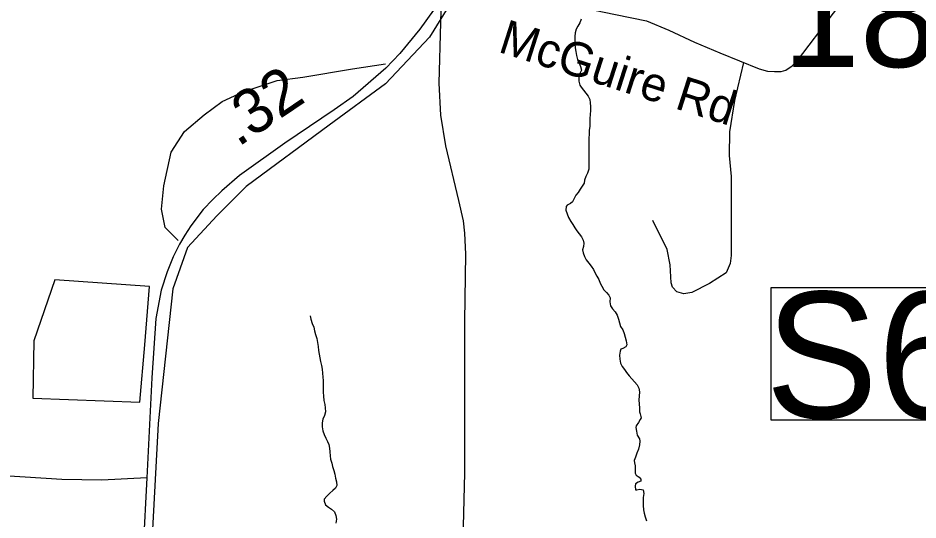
# Model space of a CAD drawing. Extents: x 1662474 to 1856135, y 779280 to 917889.
# Drawn here: x 1699030 to 1701530, y 858292 to 859687 of the extents above; entities that cross this region are included whole.
import ezdxf

# ---------------------------------------------------------------- set-up
doc = ezdxf.new("R2010")
doc.units = 0
for name, color, linetype in [('Cogo Default Point CELL', 7, 'Continuous'), ('Default', 7, 'Continuous'), ('Exist Boundary Political City Limit New', 7, 'Continuous'), ('Exist Hydrographic Creek Single Shore', 7, 'Continuous'), ('Exist Road Non-System Type 51', 7, 'Continuous'), ('Exist Road Primary Interstate Structure Ovrhead Sign CELL', 7, 'Continuous'), ('Exist Road Secondary Type 51 Attributed', 7, 'Continuous'), ('Exist Road Secondary Type 51 Label', 7, 'Continuous'), ('Map Preparation Boundary City Limit Buffer Line', 7, 'Continuous'), ('Prop DGN Element Guardrail', 7, 'Continuous')]:
    doc.layers.add(name, color=color, linetype=linetype)

msp = doc.modelspace()

# ---------------------------------------------------------------- linework, layer by layer
at = {"layer": 'Default'}
msp.add_lwpolyline([(1699071.4, 858630.3), (1699368.4, 858619.7), (1699381.8, 858778.8), (1699395, 858940.6), (1699132.4, 858959.2), (1699074, 858789.4), (1699071.4, 858630.3)], dxfattribs=at)
at = {"layer": 'Exist Boundary Political City Limit New'}
msp.add_lwpolyline([(1700478.2, 860128.8), (1700172.8, 859633.1), (1700050.5, 859504.1), (1699894.4, 859388.7), (1699663.5, 859218.9), (1699582, 859137.4), (1699500.5, 859049.2), (1699459.8, 858933.8), (1699419, 858560.3), (1699398.6, 858180.1), (1699364.8, 857507.8), (1697993.1, 857745.5)], dxfattribs=at)
at = {"layer": 'Exist Hydrographic Creek Single Shore'}
for points in [[(1700593.9, 859683.6), (1700590.1, 859673.1), (1700584.9, 859663.9), (1700580.8, 859655.5), (1700577.9, 859645.2), (1700576.8, 859635.1), (1700576.8, 859625.1), (1700577, 859614.1), (1700577.6, 859603.8), (1700579.4, 859593.1), (1700581.5, 859582.8), (1700584.4, 859571.6), (1700588.9, 859561.1), (1700592.8, 859551.6), (1700595.6, 859541.4), (1700590.8, 859532.2), (1700587.5, 859522.2), (1700587.8, 859511.2), (1700591, 859500.1), (1700593.9, 859494.6), (1700600.4, 859486.5), (1700607.5, 859477.8), (1700614, 859469.4), (1700618.5, 859460.2), (1700619.5, 859450.8), (1700619.9, 859440.3), (1700619.9, 859429.3), (1700619, 859418.5), (1700618.5, 859407.5), (1700618.2, 859396.8), (1700618, 859385.7), (1700616.9, 859374.2), (1700616.1, 859363.9), (1700615.6, 859352.9), (1700615.4, 859342.9), (1700615.6, 859267.1), (1700612.2, 859255.8), (1700607.2, 859246.1), (1700603.9, 859236.1), (1700602.5, 859228.2), (1700596.8, 859219.6), (1700591.8, 859210.9), (1700586.2, 859201.5), (1700579.1, 859194.6), (1700574.4, 859185.4), (1700569.8, 859175.5), (1700564.8, 859171.3), (1700555.2, 859166.3), (1700552.4, 859162.9), (1700552.1, 859152.4), (1700555.2, 859142.2), (1700559.5, 859132.4), (1700565.2, 859121.7), (1700571, 859112.8), (1700576.5, 859103.9), (1700582.2, 859095.4), (1700588.6, 859086.8), (1700594.9, 859078.4), (1700599.9, 859069.4), (1700602, 859060.8), (1700600.4, 859051.9), (1700597.5, 859042.4), (1700599.4, 859033.8), (1700603.9, 859024.1), (1700608.5, 859014.9), (1700615.6, 859005.9), (1700622.1, 858996.8), (1700628.2, 858988.4), (1700632.6, 858980), (1700637.9, 858969.8), (1700642.9, 858960.3), (1700647.4, 858950.1), (1700651.6, 858941.6), (1700657.4, 858931.9), (1700664.5, 858924.3), (1700671, 858916.7), (1700674.4, 858909.4), (1700673.9, 858898.6), (1700675.8, 858887.1), (1700681.2, 858878.9), (1700688.6, 858870.5), (1700693.9, 858861.1), (1700698.2, 858849.8), (1700700.4, 858840.1), (1700703.8, 858829.3), (1700709.6, 858820.7), (1700714, 858810.2), (1700716.4, 858799.7), (1700719.5, 858789.4), (1700720.9, 858778.7), (1700718.2, 858772.9), (1700709.9, 858768.4), (1700704.9, 858766.6), (1700702.5, 858761.1), (1700701.1, 858750.3), (1700702, 858739.3), (1700703.5, 858728.2), (1700708.2, 858718.3), (1700714.2, 858710.4), (1700720.6, 858701.5)], [(1699841.4, 858859.5), (1699843.5, 858850.3), (1699847.4, 858838.2), (1699851.4, 858827.8), (1699853.8, 858817.2), (1699856.6, 858807), (1699860, 858796.5), (1699861.9, 858785.5), (1699863.5, 858774.2), (1699864.8, 858763.2), (1699866.9, 858752.7), (1699868.1, 858742.2), (1699870.5, 858732.5), (1699873.4, 858721.7), (1699875.2, 858710.7), (1699876, 858700.2), (1699876.9, 858688.9), (1699877.6, 858680), (1699877.9, 858668.7), (1699877.9, 858658.2), (1699877.9, 858647.4), (1699878.4, 858636.2), (1699879.8, 858624.4), (1699881.8, 858613.3), (1699883.6, 858603.9), (1699883.9, 858592.9), (1699881.5, 858582.1), (1699877.1, 858572.6), (1699874.8, 858561.9), (1699875, 858550.6), (1699876.9, 858539.6), (1699880.2, 858530.1), (1699885.2, 858519.9), (1699890, 858510.2), (1699893.4, 858501.8), (1699895.2, 858491.3), (1699896.2, 858481.1), (1699897.2, 858470.8), (1699898.4, 858460.8), (1699901.2, 858450.1), (1699903.9, 858440.4), (1699907, 858430.1), (1699909.9, 858419.6), (1699912.2, 858408.6), (1699914.9, 858398.1), (1699915.1, 858388.4), (1699912.2, 858380.8), (1699904.9, 858374), (1699896.2, 858366.4), (1699887.6, 858358.8), (1699880.8, 858350.4), (1699880.5, 858344.1), (1699884.4, 858334.6), (1699892, 858328.1), (1699901, 858322.2), (1699908.9, 858314.7), (1699912.5, 858304.7), (1699914.4, 858294.2), (1699912.5, 858283.7)], [(1700720.6, 858701.5), (1700728, 858692.6), (1700735.2, 858684.2), (1700742.6, 858676.3), (1700749.5, 858667.6), (1700754.2, 858658.4), (1700756, 858648), (1700755, 858636.4), (1700754.5, 858625.7), (1700755.2, 858614.1), (1700756, 858603.9), (1700756, 858592.9), (1700757.9, 858586.6), (1700760.8, 858576.1), (1700758.4, 858571.6), (1700753.1, 858563.4), (1700747.4, 858554), (1700745.8, 858549), (1700747.6, 858538.5), (1700750.2, 858527.8), (1700756.2, 858517.2), (1700757.1, 858511.2), (1700756, 858500.5), (1700753.1, 858488.7), (1700749.2, 858477.9), (1700745.5, 858467.1), (1700741.9, 858457.2), (1700742.4, 858450.6), (1700744, 858442.2), (1700743.8, 858432), (1700743.8, 858422), (1700746.6, 858417), (1700755.2, 858411), (1700759.8, 858405.8), (1700759.8, 858400.2), (1700752.9, 858397.3), (1700745.2, 858392.9), (1700743.8, 858385.8), (1700744.8, 858375.8), (1700748.6, 858375.8), (1700756.9, 858377.6), (1700766.5, 858375.8), (1700768.4, 858365.6), (1700766.8, 858354.6), (1700766.2, 858343.8), (1700766.5, 858332.2), (1700767, 858320.7), (1700768.9, 858311), (1700771.8, 858300.8), (1700776, 858290.2)]]:
    msp.add_lwpolyline(points, dxfattribs=at)
at = {"layer": 'Exist Road Non-System Type 51'}
for points in [[(1699474.4, 859068.9), (1699438.4, 859104.8), (1699428.8, 859155.1), (1699434.6, 859220.8), (1699455.8, 859313.6), (1699492.6, 859371.6), (1699546.7, 859418), (1699597, 859454.7), (1699655, 859481.8), (1699749.8, 859512.7), (1699821.3, 859522.4), (1699958.7, 859545.6), (1700050.5, 859559.6)], [(1701045.4, 859563.1), (1701020.6, 859457.4), (1701006.5, 859370.5), (1701005.1, 859304.6), (1701011, 859246.4), (1701010.9, 859026.7), (1701007.9, 859004.6), (1700997.4, 858978.9), (1700950.6, 858948.9), (1700901.8, 858924.2), (1700879.5, 858920.4), (1700860.1, 858926.2), (1700848, 858939.2), (1700844.6, 858950.8), (1700841.1, 859000.7), (1700833.6, 859043.7), (1700793.6, 859123.8)]]:
    msp.add_lwpolyline(points, dxfattribs=at)
at = {"layer": 'Exist Road Primary Interstate Structure Ovrhead Sign CELL'}
msp.add_lwpolyline([(1701122.3, 858938.2), (1702420.1, 858938.2), (1702420.1, 858569.6), (1701122.3, 858569.6)], close=True, dxfattribs=at)
at = {"layer": 'Exist Road Secondary Type 51 Attributed'}
for points in [[(1700235.4, 859785.5), (1700270, 859765.6), (1700297.2, 859755.6), (1700337.7, 859743.6), (1700496.5, 859727), (1700604.1, 859713.7), (1700689.6, 859696.3), (1700775.4, 859678.2), (1700837.4, 859652.8), (1700909.1, 859619.8), (1700979.3, 859590.2), (1701089.1, 859545.4), (1701112.3, 859539.2), (1701131.7, 859537.5), (1701149.4, 859537.5), (1701163, 859542), (1701180.7, 859553.2), (1701192.2, 859564.4), (1701295.1, 859699.9), (1701421.9, 859863.1), (1701476.7, 859936.4)], [(1700205.2, 859738.6), (1700145.7, 859655.3), (1700090.6, 859587.5), (1700052.1, 859547), (1699960.7, 859468.3), (1699908.3, 859431.8), (1699770.9, 859338.9), (1699645.5, 859248.7), (1699596.4, 859206.2), (1699571.5, 859182.7), (1699544.2, 859154.8), (1699509.7, 859109.6), (1699493.1, 859083.7), (1699478.5, 859058.4), (1699460.5, 859023.2), (1699443.9, 858981.4), (1699428, 858930.2), (1699412.4, 858851.5), (1699401.6, 858686.7), (1699388, 858409.6)], [(1700205.2, 859738.6), (1700203.8, 859674.2), (1700198.8, 859505.6), (1700203.8, 859416.2), (1700217, 859331.4), (1700253.5, 859179.4), (1700266.7, 859123.5), (1700270, 859088.8), (1700273.4, 859030.3), (1700269.8, 858844), (1700270.3, 858671.9), (1700270.1, 858423.6), (1700263.4, 858163.1)], [(1699388, 858409.6), (1699262.9, 858403.1), (1699152, 858405.1), (1698874.1, 858422.6)], [(1699388, 858409.6), (1699357.1, 857825.7), (1699330.8, 857437.7), (1699302.4, 857035.6), (1699268.4, 856775.1), (1699239.1, 856607.1), (1699228, 856543.3)]]:
    msp.add_lwpolyline(points, dxfattribs=at)
at = {"layer": 'Map Preparation Boundary City Limit Buffer Line'}
for points in [[(1700478.2, 860128.8), (1700172.8, 859633.1), (1700050.5, 859504.1), (1699894.4, 859388.7), (1699663.5, 859218.9), (1699582, 859137.4), (1699500.5, 859049.2), (1699459.8, 858933.8), (1699419, 858560.3), (1699398.6, 858180.1), (1699364.8, 857507.8), (1697993.1, 857745.5)], [(1699071.4, 858630.3), (1699368.4, 858619.7), (1699381.8, 858778.8), (1699395, 858940.6), (1699132.4, 858959.2), (1699074, 858789.4), (1699071.4, 858630.3)]]:
    msp.add_lwpolyline(points, dxfattribs=at)

# ---------------------------------------------------------------- texts
at = {"layer": 'Cogo Default Point CELL'}
msp.add_text('1864', height=288, dxfattribs=at).set_placement((1701154.4, 859550.3))
at = {"layer": 'Exist Road Primary Interstate Structure Ovrhead Sign CELL'}
msp.add_text('S632', height=350, dxfattribs=at).set_placement((1701106.2, 858575.7))
at = {"layer": 'Exist Road Secondary Type 51 Label'}
msp.add_text('McGuire Rd', height=95, rotation=342.2487, dxfattribs=at).set_placement((1700360.5, 859593.4))
at = {"layer": 'Prop DGN Element Guardrail'}
msp.add_text('.32', height=125, rotation=34.0461, dxfattribs=at).set_placement((1699640.8, 859326.5))

doc.saveas('drawing.dxf')
